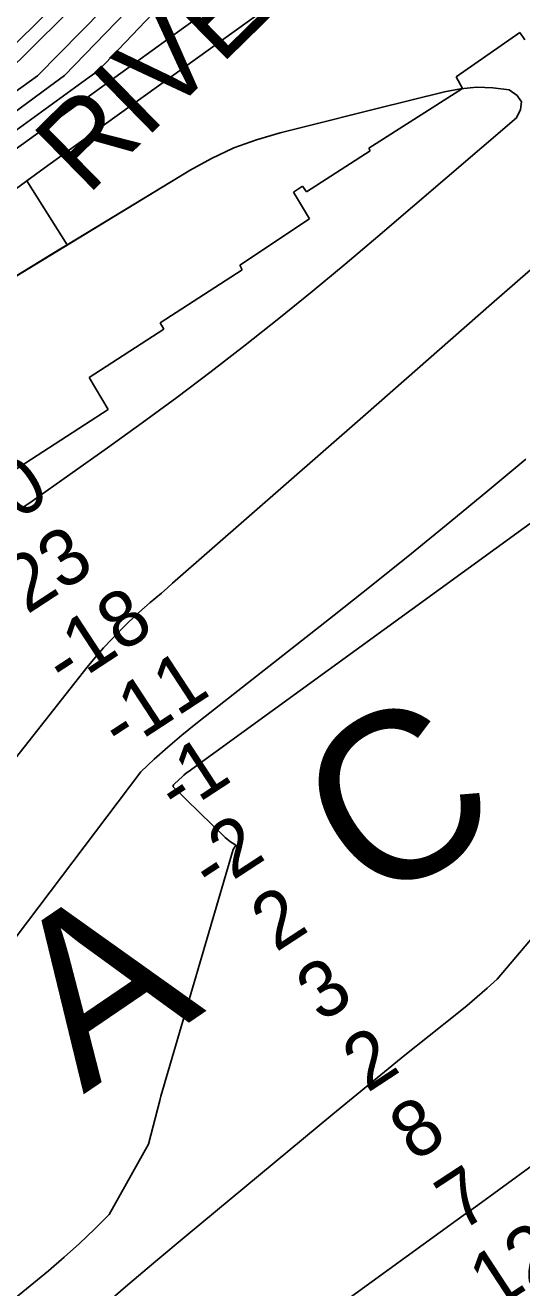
# Model space of a CAD drawing. Extents: x 3161665 to 3199565, y 885729 to 911164.
# Drawn here: x 3180955 to 3181548, y 907017 to 908523 of the extents above; entities that cross this region are included whole.
import ezdxf

# ---------------------------------------------------------------- set-up
doc = ezdxf.new("R2010")
doc.units = 0
for name, color, linetype in [('V-RIVR-IDEN', 7, 'Continuous'), ('V-RIVR-RANG', 7, 'Continuous'), ('V-RRAP-RVMT', 7, 'Continuous'), ('V-RRAP-RVMT-IDEN', 7, 'Continuous'), ('V-TOPO-DPTH', 7, 'Continuous'), ('V-TOPO-MINR', 7, 'Continuous'), ('V-TOPO-WATR', 7, 'Continuous')]:
    doc.layers.add(name, color=color, linetype=linetype)

msp = doc.modelspace()

# ---------------------------------------------------------------- linework, layer by layer
at = {"layer": 'V-RRAP-RVMT'}
for p, q in [((3181545.5, 908514.3), (3181469.6, 908461.4)), ((3181551.5, 908505.7), (3181545.5, 908514.3)), ((3181469.6, 908461.4), (3181477.2, 908447.6)), ((3181477.2, 908447.6), (3181365.2, 908376.5)), ((3181367.1, 908373.3), (3181290.8, 908324.3)), ((3181365.2, 908376.5), (3181367.1, 908373.3)), ((3181286.3, 908331.1), (3181275.6, 908323.7)), ((3181275.6, 908323.7), (3181294.4, 908291.9)), ((3181290.8, 908324.3), (3181286.3, 908331.1)), ((3181294.4, 908291.9), (3181211.4, 908236.6)), ((3181211.4, 908236.6), (3181214.1, 908231.3)), ((3181214.1, 908231.3), (3181116.3, 908168)), ((3181120.6, 908160.4), (3181031.5, 908102.9)), ((3181116.3, 908168), (3181120.6, 908160.4)), ((3181031.5, 908102.9), (3181054.4, 908064.7)), ((3181054.4, 908064.7), (3180941.5, 907991.2))]:
    msp.add_line(p, q, dxfattribs=at)
at = {"layer": 'V-TOPO-DPTH'}
for points in [[(3179802.5, 907312.8), (3180689, 908280.2), (3180692.7, 908283.3), (3180696.4, 908286.3), (3180700.2, 908289.2), (3180704, 908292.1), (3180707.9, 908295), (3180711.7, 908297.9), (3180715.5, 908300.8), (3180719.4, 908303.6), (3180929.4, 908462.5), (3181816.4, 909339.9)], [(3179802.5, 907312.8), (3180689, 908280.2), (3180692.7, 908283.3), (3180696.4, 908286.3), (3180700.2, 908289.2), (3180704, 908292.1), (3180707.9, 908295), (3180711.7, 908297.9), (3180715.5, 908300.8), (3180719.4, 908303.6), (3180929.4, 908462.5), (3181816.4, 909339.9)], [(3181847.7, 909336.5), (3181002.4, 908463.2), (3180984.4, 908450), (3180921.4, 908403.9), (3180858.6, 908357.6), (3180783.1, 908302), (3180758.2, 908283.3), (3180733.5, 908264.5), (3180709.1, 908245.2), (3180684.8, 908225.8), (3179823.7, 907308.4)], [(3181847.7, 909336.5), (3181002.4, 908463.2), (3180984.4, 908450), (3180921.4, 908403.9), (3180858.6, 908357.6), (3180783.1, 908302), (3180758.2, 908283.3), (3180733.5, 908264.5), (3180709.1, 908245.2), (3180684.8, 908225.8), (3179823.7, 907308.4)], [(3179249, 907007.5), (3179303.7, 907023.7), (3179357.3, 907042.5), (3179409.5, 907065.1), (3179460.7, 907090.2), (3179731.2, 907235), (3179760.3, 907251.2), (3179789, 907268), (3179817.1, 907285.7), (3179844.9, 907304), (3180729.5, 908219), (3180740.6, 908227.7), (3180751.8, 908236.3), (3180763.1, 908244.8), (3180774.5, 908253.1), (3181013.2, 908425.5), (3181144.1, 908519.8), (3181275.1, 908613.9), (3181406.4, 908707.7), (3181537.9, 908801.2), (3181871, 909037.8)], [(3179249, 907007.5), (3179303.7, 907023.7), (3179357.3, 907042.5), (3179409.5, 907065.1), (3179460.7, 907090.2), (3179731.2, 907235), (3179760.3, 907251.2), (3179789, 907268), (3179817.1, 907285.7), (3179844.9, 907304), (3180729.5, 908219), (3180740.6, 908227.7), (3180751.8, 908236.3), (3180763.1, 908244.8), (3180774.5, 908253.1), (3181013.2, 908425.5), (3181144.1, 908519.8), (3181275.1, 908613.9), (3181406.4, 908707.7), (3181537.9, 908801.2), (3181871, 909037.8)], [(3181588.2, 908788.9), (3181499.7, 908727.2), (3181411.8, 908664.8), (3181034, 908392.9), (3181003.8, 908371.2), (3180973.7, 908349.4), (3180943.6, 908327.5), (3180913.6, 908305.6), (3180894, 908291.4), (3180874, 908276.3), (3180854.3, 908260.8), (3180835, 908244.7), (3180816.1, 908228.2), (3180797.8, 908211.1), (3180779.8, 908193.6), (3180762.5, 908175.5), (3179818.7, 907235.5)], [(3180957.4, 908337.5), (3180973.7, 908349.4), (3181003.8, 908371.2), (3181034, 908392.9), (3181411.8, 908664.8), (3181499.7, 908727.2), (3181588.2, 908788.9)], [(3181547.4, 908431.8), (3181542.1, 908439.3), (3181532.6, 908445.8), (3181513.3, 908448.3), (3181494, 908449.1), (3181474.7, 908447.3), (3181455.6, 908443.8), (3181373.7, 908423.2), (3181345.1, 908416), (3181316.6, 908408.9), (3181288, 908401.8), (3181259.5, 908394.8), (3181231.4, 908386.5), (3181204.1, 908376.6), (3181177.7, 908364.2), (3181152.1, 908350.1), (3180826.7, 908152.2)], [(3180953.6, 907948.3), (3180963.7, 907955), (3181053.5, 908018.7), (3181095, 908048.7), (3181136.3, 908079), (3181177.1, 908109.9), (3181217.6, 908141.2), (3181257.8, 908173.1), (3181297.6, 908205.3), (3181337, 908238), (3181376.1, 908271), (3181541.3, 908412.4), (3181546.4, 908422.6), (3181547.4, 908431.8), (3181542.1, 908439.3), (3181532.6, 908445.8), (3181513.3, 908448.3), (3181494, 908449.1), (3181474.7, 908447.3), (3181455.6, 908443.8), (3181373.7, 908423.2), (3181345.1, 908416), (3181316.6, 908408.9), (3181288, 908401.8), (3181259.5, 908394.8), (3181231.4, 908386.5), (3181204.1, 908376.6), (3181177.7, 908364.2), (3181152.1, 908350.1), (3181005.6, 908261), (3180957.4, 908337.5)], [(3180953.6, 907948.3), (3180963.7, 907955), (3181053.5, 908018.7), (3181095, 908048.7), (3181136.3, 908079), (3181177.1, 908109.9), (3181217.6, 908141.2), (3181257.8, 908173.1), (3181297.6, 908205.3), (3181337, 908238), (3181376.1, 908271), (3181541.3, 908412.4), (3181546.4, 908422.6), (3181547.4, 908431.8)], [(3181039.3, 906986.7), (3181075, 907017.7), (3181111, 907048.3), (3181147.3, 907078.7), (3181322.4, 907223.7), (3181350.9, 907247.3), (3181379.6, 907270.7), (3181408.3, 907294), (3181437.2, 907317.1), (3181470.3, 907343.5), (3181482.5, 907353.5), (3181494.7, 907363.7), (3181506.5, 907374.2), (3181518.3, 907384.8), (3182347.3, 908361.8)], [(3182347.3, 908361.8), (3181518.3, 907384.8), (3181506.5, 907374.2), (3181494.7, 907363.7), (3181482.5, 907353.5), (3181470.3, 907343.5), (3181437.2, 907317.1), (3181408.3, 907294), (3181379.6, 907270.7), (3181350.9, 907247.3), (3181322.4, 907223.7), (3181147.3, 907078.7), (3181111, 907048.3), (3181075, 907017.7), (3181039.3, 906986.7)], [(3180950.8, 908332.7), (3180957.4, 908337.5), (3181005.6, 908261), (3180996.8, 908255.7), (3180826.7, 908152.2)], [(3180928.9, 907629.9), (3181029.3, 907757.2), (3181038.8, 907768.8), (3181048.6, 907780.1), (3181058.9, 907791.1), (3181069.4, 907801.7), (3181078.2, 907810.4), (3181084.6, 907816.5), (3181091.1, 907822.5), (3181097.7, 907828.4), (3181104.4, 907834.1), (3181111.1, 907839.8), (3181117.9, 907845.6), (3181124.6, 907851.4), (3181131.2, 907857.2), (3181358, 908055.8), (3181410.3, 908101.6), (3181462.6, 908147.5), (3181514.9, 908193.4), (3181567.2, 908239.3)], [(3181567.2, 908239.3), (3181514.9, 908193.4), (3181462.6, 908147.5), (3181410.3, 908101.6), (3181358, 908055.8), (3181131.2, 907857.2), (3181124.6, 907851.4), (3181117.9, 907845.6), (3181111.1, 907839.8), (3181104.4, 907834.1), (3181097.7, 907828.4), (3181091.1, 907822.5), (3181084.6, 907816.5), (3181078.2, 907810.4), (3181069.4, 907801.7), (3181058.9, 907791.1), (3181048.6, 907780.1), (3181038.8, 907768.8), (3181029.3, 907757.2), (3180928.9, 907629.9)], [(3181552.6, 908005.3), (3181507.3, 907967.5), (3181461.8, 907930), (3181416.1, 907892.8), (3181370.1, 907855.9), (3181323.9, 907819.3), (3181159, 907689.6), (3181142.1, 907675.9), (3181125.4, 907661.8), (3181109.2, 907647.3), (3181093.2, 907632.4), (3180256.9, 906525.6)], [(3181552.6, 908005.3), (3181507.3, 907967.5), (3181461.8, 907930), (3181416.1, 907892.8), (3181370.1, 907855.9), (3181323.9, 907819.3), (3181159, 907689.6), (3181142.1, 907675.9), (3181125.4, 907661.8), (3181109.2, 907647.3), (3181093.2, 907632.4), (3180256.9, 906525.6)]]:
    msp.add_lwpolyline(points, dxfattribs=at)
at = {"layer": 'V-TOPO-MINR'}
for points in [[(3181797.2, 909336.6), (3180893.4, 908452), (3180773.5, 908360.6), (3180739.2, 908334.5), (3180704.9, 908308.4), (3180670.4, 908282.4), (3179780.4, 907307.4)], [(3181830.4, 909336.6), (3180970, 908462.8), (3180940.3, 908441.2), (3180899.6, 908411.8), (3180869.9, 908390.2), (3180840.3, 908368.6), (3180810.8, 908346.8), (3180781.4, 908325), (3180752.2, 908302.8), (3180723.2, 908280.4), (3180694.5, 908257.5), (3180666.1, 908234.4), (3179813.1, 907310.6)], [(3181847.7, 909336.5), (3181002.4, 908463.2), (3180984.4, 908450), (3180921.4, 908403.9), (3180858.6, 908357.6), (3180783.1, 908302), (3180758.2, 908283.3), (3180733.5, 908264.5), (3180709.1, 908245.2), (3180684.8, 908225.8), (3179823.7, 907308.4)], [(3181869, 909336.5), (3181042.2, 908468.8), (3181031.8, 908461.3), (3180935.4, 908391), (3180778.7, 908276.7), (3180760.7, 908263.4), (3180742.9, 908249.9), (3180725.3, 908236.2), (3180707.8, 908222.3), (3179834.3, 907306.2)], [(3181871, 909037.8), (3181537.9, 908801.2), (3181406.4, 908707.7), (3181275.1, 908613.9), (3181144.1, 908519.8), (3181013.2, 908425.5), (3180774.5, 908253.1), (3180763.1, 908244.8), (3180751.8, 908236.3), (3180740.6, 908227.7), (3180729.5, 908219), (3179844.9, 907304), (3179817.1, 907285.7), (3179789, 907268), (3179760.3, 907251.2), (3179731.2, 907235), (3179460.7, 907090.2), (3179409.5, 907065.1), (3179357.3, 907042.5), (3179303.7, 907023.7), (3179249, 907007.5)], [(3179818.7, 907235.5), (3180762.5, 908175.5), (3180779.8, 908193.6), (3180797.8, 908211.1), (3180816.1, 908228.2), (3180835, 908244.7), (3180854.3, 908260.8), (3180874, 908276.3), (3180894, 908291.4), (3180913.6, 908305.6), (3180943.6, 908327.5), (3180973.7, 908349.4), (3181003.8, 908371.2), (3181034, 908392.9), (3181411.8, 908664.8), (3181499.7, 908727.2), (3181588.2, 908788.9)], [(3179818.7, 907235.5), (3180762.5, 908175.5), (3180779.8, 908193.6), (3180797.8, 908211.1), (3180816.1, 908228.2), (3180835, 908244.7), (3180854.3, 908260.8), (3180874, 908276.3), (3180894, 908291.4), (3180913.6, 908305.6), (3180943.6, 908327.5), (3180973.7, 908349.4), (3181003.8, 908371.2), (3181034, 908392.9), (3181411.8, 908664.8), (3181499.7, 908727.2), (3181588.2, 908788.9)], [(3180953.6, 907948.3), (3180963.7, 907955), (3181053.5, 908018.7), (3181095, 908048.7), (3181136.3, 908079), (3181177.1, 908109.9), (3181217.6, 908141.2), (3181257.8, 908173.1), (3181297.6, 908205.3), (3181337, 908238), (3181376.1, 908271), (3181541.3, 908412.4), (3181546.4, 908422.6), (3181547.4, 908431.8), (3181542.1, 908439.3), (3181532.6, 908445.8), (3181513.3, 908448.3), (3181494, 908449.1), (3181474.7, 908447.3), (3181455.6, 908443.8), (3181373.7, 908423.2), (3181345.1, 908416), (3181316.6, 908408.9), (3181288, 908401.8), (3181259.5, 908394.8), (3181231.4, 908386.5), (3181204.1, 908376.6), (3181177.7, 908364.2), (3181152.1, 908350.1), (3180826.7, 908152.2)], [(3181547.4, 908431.8), (3181542.1, 908439.3), (3181532.6, 908445.8), (3181513.3, 908448.3), (3181494, 908449.1), (3181474.7, 908447.3), (3181455.6, 908443.8), (3181373.7, 908423.2), (3181345.1, 908416), (3181316.6, 908408.9), (3181288, 908401.8), (3181259.5, 908394.8), (3181231.4, 908386.5), (3181204.1, 908376.6), (3181177.7, 908364.2), (3181152.1, 908350.1), (3180826.7, 908152.2)], [(3180953.6, 907948.3), (3180963.7, 907955), (3181053.5, 908018.7), (3181095, 908048.7), (3181136.3, 908079), (3181177.1, 908109.9), (3181217.6, 908141.2), (3181257.8, 908173.1), (3181297.6, 908205.3), (3181337, 908238), (3181376.1, 908271), (3181541.3, 908412.4), (3181546.4, 908422.6), (3181547.4, 908431.8)], [(3181039.3, 906986.7), (3181075, 907017.7), (3181111, 907048.3), (3181147.3, 907078.7), (3181322.4, 907223.7), (3181350.9, 907247.3), (3181379.6, 907270.7), (3181408.3, 907294), (3181437.2, 907317.1), (3181470.3, 907343.5), (3181482.5, 907353.5), (3181494.7, 907363.7), (3181506.5, 907374.2), (3181518.3, 907384.8), (3182347.3, 908361.8)], [(3181567.2, 908239.3), (3181514.9, 908193.4), (3181462.6, 908147.5), (3181410.3, 908101.6), (3181358, 908055.8), (3181131.2, 907857.2), (3181124.6, 907851.4), (3181117.9, 907845.6), (3181111.1, 907839.8), (3181104.4, 907834.1), (3181097.7, 907828.4), (3181091.1, 907822.5), (3181084.6, 907816.5), (3181078.2, 907810.4), (3181069.4, 907801.7), (3181058.9, 907791.1), (3181048.6, 907780.1), (3181038.8, 907768.8), (3181029.3, 907757.2), (3180928.9, 907629.9)], [(3180256.9, 906525.6), (3181093.2, 907632.4), (3181109.2, 907647.3), (3181125.4, 907661.8), (3181142.1, 907675.9), (3181159, 907689.6), (3181323.9, 907819.3), (3181370.1, 907855.9), (3181416.1, 907892.8), (3181461.8, 907930), (3181507.3, 907967.5), (3181552.6, 908005.3)], [(3180877.7, 906950.8), (3180983, 907037), (3181001.9, 907053), (3181020.3, 907069.5), (3181038.1, 907086.6), (3181055.5, 907104.2), (3181102.3, 907188), (3181116.1, 907240.2), (3181117.2, 907245.1), (3181203.5, 907539.7), (3181204.7, 907541.5), (3181206.7, 907544.5), (3181206.8, 907544.6), (3181206.7, 907544.7), (3181206.6, 907544.9), (3181202.4, 907547.4), (3181200.2, 907548.8), (3181198.1, 907550.3), (3181196.1, 907552), (3181194.1, 907553.7), (3181132.2, 907614), (3181131.9, 907614.5), (3181131.7, 907615), (3181131.7, 907615.5), (3181132.1, 907616.6), (3181133.3, 907618.1), (3181142.9, 907626.8), (3181144.5, 907628.2), (3181147.9, 907630.9), (3181149.7, 907632.3), (3181651, 907996.3)], [(3181227.4, 906921.1), (3181470.8, 907097.5), (3181478, 907102.8), (3181485.3, 907108), (3181492.5, 907113.3), (3181499.7, 907118.5), (3181586.7, 907182.1)]]:
    msp.add_lwpolyline(points, dxfattribs=at)
at = {"layer": 'V-TOPO-WATR'}
msp.add_lwpolyline([(3181816.4, 909339.9), (3180929.4, 908462.5), (3180719.4, 908303.6), (3180715.5, 908300.8), (3180711.7, 908297.9), (3180707.9, 908295), (3180704, 908292.1), (3180700.2, 908289.2), (3180696.4, 908286.3), (3180692.7, 908283.3), (3180689, 908280.2), (3179802.5, 907312.8)], dxfattribs=at)

# ---------------------------------------------------------------- texts
at = {"layer": 'V-RIVR-IDEN'}
for s, rotation, p in [('C', 33.1605, (3181371.2, 907465.1)), ('A', 34.2394, (3181024.7, 907247.1))]:
    msp.add_text(s, height=200, rotation=rotation, dxfattribs=at).set_placement(p)
at = {"layer": 'V-RIVR-RANG'}
for s, p in [('-30', (3180879.5, 907888)), ('-23', (3180932.5, 907803.1)), ('-18', (3181003.3, 907730)), ('-11', (3181069.9, 907654.1)), ('-1', (3181137.3, 907578.6)), ('-2', (3181177.9, 907485.7)), ('2', (3181254.4, 907416.3)), ('3', (3181308.5, 907332.2)), ('2', (3181363.5, 907248.6)), ('8', (3181419.7, 907165.9)), ('7', (3181474.7, 907082.4)), ('12', (3181514.2, 906988.7))]:
    msp.add_text(s, height=67, rotation=33.1892, dxfattribs=at).set_placement(p)
at = {"layer": 'V-RRAP-RVMT-IDEN'}
msp.add_text('RIVER', height=100, rotation=44.4319, dxfattribs=at).set_placement((3181029.4, 908318.8))

doc.saveas('drawing.dxf')
